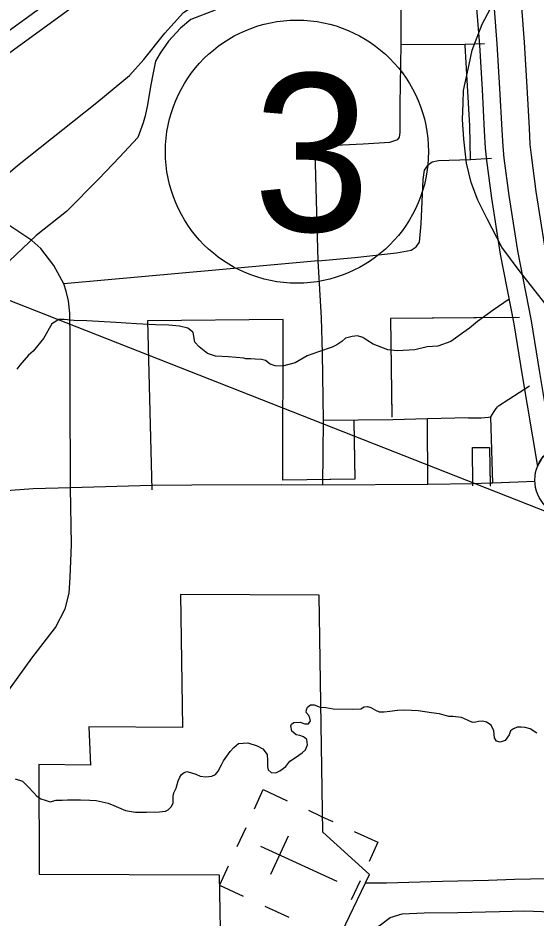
# Model space of a CAD drawing. Extents: x 22866 to 28196, y 1324810 to 1328105.
# Drawn here: x 25645.9 to 25705, y 1326340.7 to 1326443.3 of the extents above; entities that cross this region are included whole.
import ezdxf

# ---------------------------------------------------------------- set-up
doc = ezdxf.new("R2010")
doc.units = 0
for name, color, linetype in [('Default', 7, 'Continuous'), ('Level 15', 7, 'Continuous'), ('Level 19', 7, 'Continuous'), ('Level 24', 7, 'Continuous'), ('Level 33', 7, 'Continuous'), ('Level 34', 7, 'Continuous'), ('Level 35', 7, 'Continuous'), ('Level 40', 7, 'Continuous'), ('Level 57', 7, 'Continuous'), ('Level 6', 7, 'Continuous'), ('Page Text', 7, 'Continuous')]:
    doc.layers.add(name, color=color, linetype=linetype)

msp = doc.modelspace()

# ---------------------------------------------------------------- linework, layer by layer
at = {"layer": 'Default'}
msp.add_circle((25677.71, 1326428.08), 15.01, dxfattribs=at)
at = {"layer": 'Level 15'}
for points in [[(25697.94, 1326447.76), (25698.53, 1326440.23), (25698.83, 1326435.16), (25699.09, 1326430.45), (25699.2, 1326428.49), (25699.34, 1326427.08), (25699.9, 1326422.79), (25700.92, 1326416.4), (25702.48, 1326408.44), (25703.41, 1326402.55), (25705.15, 1326392.16), (25705.7, 1326393.12), (25706.12, 1326393.62), (25706.87, 1326394.21)], [(25706.87, 1326394.21), (25705.42, 1326402.88), (25704.49, 1326408.8), (25702.92, 1326416.75), (25701.92, 1326423.08), (25701.37, 1326427.32), (25701.23, 1326428.65), (25701.13, 1326430.57), (25700.86, 1326435.27), (25700.57, 1326440.37), (25699.98, 1326447.89)], [(25712.25, 1326393.35), (25711.41, 1326394.06), (25710.73, 1326394.44), (25709.95, 1326394.72), (25708.5, 1326403.37), (25707.57, 1326409.34), (25706, 1326417.3), (25705.01, 1326423.53), (25704.47, 1326427.68), (25704.34, 1326428.89), (25704.24, 1326430.74), (25703.98, 1326435.45), (25703.68, 1326440.58), (25703.09, 1326448.08)]]:
    msp.add_lwpolyline(points, dxfattribs=at)
at = {"layer": 'Level 19'}
for points in [[(25689.19, 1326474.34), (25685.69, 1326471.79), (25676.4, 1326464.93), (25668.88, 1326459.39), (25657.97, 1326451.43), (25650.43, 1326445.91), (25645.15, 1326442.07), (25637.88, 1326436.76), (25631.43, 1326431.97), (25625.61, 1326427.98), (25620.18, 1326424.02), (25617.45, 1326422), (25613.16, 1326418.97), (25608.74, 1326415.67), (25604.9, 1326412.57), (25602.79, 1326410.81), (25598.16, 1326406.69), (25593.1, 1326401.97), (25587.24, 1326396.18), (25583.03, 1326391.52)], [(25584.55, 1326390.15), (25588.72, 1326394.77), (25594.51, 1326400.5), (25599.54, 1326405.18), (25604.12, 1326409.27), (25606.2, 1326410.99), (25610, 1326414.06), (25614.36, 1326417.32), (25618.64, 1326420.35), (25621.39, 1326422.38), (25626.79, 1326426.32), (25632.62, 1326430.31), (25639.09, 1326435.12), (25646.36, 1326440.43), (25651.63, 1326444.26), (25659.18, 1326449.78), (25670.08, 1326457.75), (25677.61, 1326463.29), (25686.91, 1326470.14), (25690.39, 1326472.7)]]:
    msp.add_lwpolyline(points, dxfattribs=at)
at = {"layer": 'Level 24'}
msp.add_circle((25709.06, 1326390.62), 4.2, dxfattribs=at)
at = {"layer": 'Level 33'}
for points in [[(25641.41, 1326421.8), (25642.04, 1326423.06), (25642.73, 1326423.86), (25645.8, 1326426.49), (25654.88, 1326433.69), (25658.6, 1326436.77), (25660.24, 1326438.6), (25662.61, 1326441.59), (25664.76, 1326443.97), (25667.46, 1326445.76), (25671.73, 1326448.1), (25674.18, 1326450.96), (25677.17, 1326455.06), (25678.16, 1326456.26), (25678.71, 1326456.63), (25679.18, 1326456.37), (25680.9, 1326453.2)], [(25689.6, 1326440.32), (25689.6, 1326444.33), (25689.35, 1326450.58), (25689.49, 1326447.14)], [(25679.78, 1326428.08), (25679.8, 1326428.7), (25685.27, 1326428.97), (25688.29, 1326429.18), (25689.22, 1326429.45), (25689.42, 1326429.73), (25689.49, 1326430.28), (25689.49, 1326433.44), (25689.6, 1326440.32)], [(25689.6, 1326440.32), (25696.9, 1326440.35)], [(25697.53, 1326427.19), (25697.45, 1326431.03), (25697.12, 1326436.23), (25696.9, 1326440.19), (25696.9, 1326440.35), (25699.12, 1326440.4)], [(25680.14, 1326415.62), (25679.78, 1326428.08)], [(25689.05, 1326416.53), (25690.74, 1326416.84), (25691.32, 1326417.21), (25691.7, 1326417.76), (25691.87, 1326419.86), (25692.11, 1326424.92), (25692.28, 1326425.95), (25692.73, 1326426.6), (25693.14, 1326426.91), (25693.86, 1326427.08), (25697.53, 1326427.19)], [(25697.53, 1326427.19), (25699.92, 1326427.32)], [(25651.09, 1326413.02), (25649.97, 1326415.09), (25648.46, 1326417.05), (25647.43, 1326417.94), (25644.95, 1326419.63), (25641.41, 1326421.8), (25638.91, 1326423.17)], [(25680.14, 1326415.62), (25668.82, 1326414.6), (25651.09, 1326413.02)], [(25680.14, 1326415.62), (25684.31, 1326416.01)], [(25680.66, 1326390.03), (25680.74, 1326397.43), (25680.62, 1326405.09), (25680.52, 1326409.12), (25680.14, 1326415.62)], [(25651.86, 1326389.75), (25651.83, 1326400.96), (25651.83, 1326406.76), (25651.79, 1326409.64), (25651.62, 1326411.06), (25651.38, 1326412.16), (25651.09, 1326413.02)], [(25704.24, 1326401.32), (25700.7, 1326399.04), (25700.65, 1326399.01)], [(25697.29, 1326397.7), (25698.73, 1326397.73), (25699.56, 1326397.78), (25699.84, 1326397.84), (25700.2, 1326398.45), (25700.43, 1326398.79), (25700.65, 1326399.01)], [(25700.06, 1326390.25), (25699.84, 1326397.84)], [(25692.62, 1326397.59), (25688.64, 1326397.5)], [(25697.29, 1326397.7), (25692.62, 1326397.59)], [(25692.65, 1326390.13), (25692.62, 1326397.59)], [(25634.75, 1326353.2), (25638.29, 1326358.05), (25643.42, 1326364.76), (25647.46, 1326370.32), (25650.16, 1326373.79), (25651.25, 1326375.94), (25651.7, 1326377.73), (25651.84, 1326379.52), (25651.99, 1326383.28), (25651.86, 1326389.75)], [(25651.86, 1326389.75), (25647.61, 1326389.61), (25645.06, 1326389.43), (25642.91, 1326389.25), (25640.67, 1326389.15)], [(25661.14, 1326389.99), (25651.86, 1326389.75)], [(25697.8, 1326390.2), (25692.65, 1326390.13), (25680.66, 1326390.03), (25675.99, 1326390.06), (25665.7, 1326390.03), (25661.14, 1326389.99)], [(25699.77, 1326390.25), (25697.8, 1326390.2)], [(25704.86, 1326390.45), (25700.06, 1326390.25), (25699.77, 1326390.25)], [(25685.48, 1326344.66), (25687.91, 1326344.69), (25694.32, 1326344.87), (25699.58, 1326344.99), (25702.54, 1326345.08), (25709.86, 1326345.26)], [(25684.81, 1326334.32), (25684.32, 1326334.65), (25684.18, 1326335), (25684.11, 1326335.67), (25684.28, 1326336.23), (25685.55, 1326337.92), (25687.09, 1326339.78), (25688.36, 1326340.73), (25689.73, 1326341.15), (25692.22, 1326341.26), (25696.08, 1326341.29), (25700.82, 1326341.4), (25703.7, 1326341.47), (25705.7, 1326341.4), (25707, 1326341.29), (25707.67, 1326340.83), (25708.65, 1326339.92), (25709.14, 1326339.18), (25709.42, 1326338.48), (25709.45, 1326337.66)]]:
    msp.add_lwpolyline(points, dxfattribs=at)
at = {"layer": 'Level 34'}
for points in [[(25684.31, 1326416.01), (25689.05, 1326416.53)], [(25688.64, 1326397.5), (25680.74, 1326397.43)]]:
    msp.add_lwpolyline(points, dxfattribs=at)
at = {"layer": 'Level 35'}
for points in [[(25668.37, 1326444.2), (25665.6, 1326443.15), (25664.4, 1326442.16), (25663.04, 1326440.69), (25662.1, 1326439.33), (25661.57, 1326438.39), (25661.31, 1326437.08), (25661, 1326435.51), (25660.63, 1326433.42), (25660.37, 1326432.16), (25660.16, 1326431.38), (25659.54, 1326429.7)], [(25659.54, 1326429.7), (25657.45, 1326427.45), (25655.1, 1326424.99), (25651.39, 1326421.27), (25647.94, 1326418.5), (25646.37, 1326417.03), (25644.91, 1326415.62), (25643.81, 1326414.37), (25642.87, 1326413.84), (25641.93, 1326413.79), (25641.09, 1326413.42), (25640.62, 1326412.85), (25640.52, 1326412.43), (25640.88, 1326411.8), (25641.72, 1326411.59), (25642.24, 1326411.02), (25642.35, 1326410.18), (25642.29, 1326409.03), (25641.88, 1326407.93), (25640.99, 1326406.67), (25639.79, 1326405.73), (25638.27, 1326405), (25637.44, 1326404.66)], [(25701.93, 1326411.27), (25700.11, 1326409.98)], [(25700.11, 1326409.98), (25698.31, 1326408.71), (25697.4, 1326407.93), (25697.01, 1326407.67), (25695.26, 1326406.44), (25693.79, 1326405.91), (25692.56, 1326405.81), (25691.18, 1326405.49), (25689.17, 1326405.36), (25688.09, 1326405.49), (25686.39, 1326406.12), (25685.69, 1326406.57), (25685.22, 1326406.88), (25684.62, 1326407.06), (25683.99, 1326406.99), (25683.26, 1326406.8), (25682.84, 1326406.41), (25682.24, 1326406.04), (25681.72, 1326405.76), (25680.15, 1326405.23), (25678.87, 1326404.79), (25677.51, 1326404), (25676.07, 1326403.61), (25675.21, 1326403.66), (25674.66, 1326403.85)], [(25671.65, 1326404.51), (25669.89, 1326404.66), (25668.4, 1326404.76), (25667.51, 1326405.05), (25666.54, 1326405.81), (25666.04, 1326406.36), (25665.86, 1326407.46), (25665.78, 1326407.54), (25665.26, 1326407.95), (25664.29, 1326408.16), (25663.09, 1326408.29), (25661.57, 1326408.32), (25659.38, 1326408.45), (25657.05, 1326408.58), (25653.73, 1326408.77), (25652.24, 1326408.82), (25651.14, 1326408.95), (25650.52, 1326408.95), (25649.73, 1326408.43), (25648.77, 1326406.75), (25647.59, 1326405.31), (25647.05, 1326404.87), (25646.06, 1326403.72), (25645.74, 1326403.27)], [(25674.66, 1326403.85), (25674.12, 1326404.27), (25673.65, 1326404.37), (25672.92, 1326404.42), (25672.45, 1326404.45), (25671.87, 1326404.45), (25671.65, 1326404.51)], [(25674.43, 1326357.56), (25674.77, 1326357.27), (25675.29, 1326357.24), (25675.76, 1326357.45), (25676.44, 1326357.95), (25676.89, 1326358.55), (25677.54, 1326358.99), (25678.3, 1326359.52), (25678.69, 1326359.86), (25678.9, 1326360.43), (25678.82, 1326361.01), (25678.45, 1326361.35), (25678.04, 1326361.48), (25677.62, 1326361.56), (25677.12, 1326361.98), (25677.02, 1326362.58), (25677.09, 1326362.79), (25677.36, 1326362.97), (25678.09, 1326363), (25678.61, 1326362.81), (25679.03, 1326362.81), (25679.24, 1326363.15), (25679.19, 1326363.47), (25679.08, 1326363.76), (25678.77, 1326364.12), (25678.79, 1326364.41), (25678.92, 1326364.7), (25679.24, 1326364.99), (25679.68, 1326364.99), (25680.36, 1326364.72), (25680.99, 1326364.67), (25681.85, 1326364.54)], [(25681.85, 1326364.54), (25683.99, 1326364.48), (25685.01, 1326364.54), (25685.38, 1326364.77), (25685.74, 1326364.8), (25686.13, 1326364.67), (25686.68, 1326364.38), (25687.1, 1326364.2), (25687.65, 1326364.17), (25688.3, 1326364.25), (25689.17, 1326364.38), (25690.03, 1326364.41), (25691.54, 1326364.35), (25693.06, 1326364.12), (25693.95, 1326363.99), (25694.99, 1326363.7), (25695.49, 1326363.67), (25696.46, 1326363.57), (25697.14, 1326363.28), (25697.69, 1326362.99)], [(25705.07, 1326361.74), (25704.32, 1326362.23), (25703.74, 1326362.39), (25703.3, 1326362.44), (25702.83, 1326362.42), (25702.43, 1326362.26), (25702.07, 1326362.02), (25701.91, 1326361.55), (25701.49, 1326360.9), (25700.89, 1326360.74), (25700.47, 1326360.82), (25700.24, 1326361.21), (25700.19, 1326362.02), (25699.87, 1326362.65), (25699.35, 1326363.02), (25698.88, 1326363.12), (25698.41, 1326363.07), (25697.96, 1326362.96), (25697.69, 1326362.99)], [(25651.52, 1326354.14), (25653, 1326354.16), (25654.07, 1326354.09), (25654.78, 1326354.06), (25656.16, 1326353.75), (25656.82, 1326353.48), (25658.12, 1326352.94), (25659.27, 1326352.73), (25660.55, 1326352.75), (25662.02, 1326352.78), (25662.7, 1326352.86), (25663.01, 1326353.01), (25663.4, 1326353.38), (25663.56, 1326353.82), (25663.56, 1326354.56), (25663.67, 1326354.95), (25663.93, 1326355.47), (25664.14, 1326356.31), (25664.34, 1326356.73), (25664.53, 1326357.02), (25664.84, 1326357.25), (25665.13, 1326357.36), (25665.55, 1326357.28), (25666.15, 1326357.07), (25666.67, 1326356.86), (25667.32, 1326356.78), (25668, 1326356.86), (25668.42, 1326357.04), (25668.71, 1326357.41), (25669.1, 1326358.14), (25669.31, 1326358.59), (25670.1, 1326359.66), (25670.49, 1326360.1), (25671.04, 1326360.57)], [(25671.04, 1326360.57), (25672.1, 1326360.64), (25673.17, 1326360.3), (25673.8, 1326359.96), (25674.32, 1326359.31), (25674.35, 1326358.6), (25674.35, 1326357.9), (25674.43, 1326357.56)], [(25645.53, 1326356.55), (25646.37, 1326356.26), (25647.07, 1326355.6), (25647.62, 1326355), (25648.01, 1326354.58), (25648.48, 1326354.27), (25648.95, 1326354.11), (25649.53, 1326353.93), (25650.24, 1326354.09), (25650.89, 1326354.11), (25651.52, 1326354.14)]]:
    msp.add_lwpolyline(points, dxfattribs=at)
at = {"layer": 'Level 40'}
msp.add_lwpolyline([(25710.7, 1326403.45), (25709.98, 1326405.14), (25709.48, 1326406.02), (25708.41, 1326407.74), (25706.58, 1326410.07), (25703.07, 1326414.54), (25701.08, 1326417.18), (25699.4, 1326420.4), (25698.37, 1326422.54), (25697.61, 1326424.56), (25697.07, 1326426.78), (25696.77, 1326429.49), (25696.62, 1326431.75), (25696.69, 1326433.62), (25696.73, 1326435.04), (25697.38, 1326438.02), (25697.72, 1326439.67), (25698.83, 1326442.61), (25700.43, 1326445.66), (25701.85, 1326448.07), (25704.14, 1326451.24), (25706.27, 1326454.15)], dxfattribs=at)
at = {"layer": 'Level 57'}
for p, q in [((25680.4, 1326352.3), (25679.06, 1326352.92)), ((25680.4, 1326352.3), (25681.79, 1326351.67)), ((25671.86, 1326350.95), (25670.86, 1326348.77)), ((25674.72, 1326345.67), (25676.73, 1326350.05)), ((25673.54, 1326348.85), (25682.26, 1326344.85)), ((25677.9, 1326346.85), (25677.9, 1326346.85)), ((25677.9, 1326346.85), (25677.9, 1326346.85)), ((25683.95, 1326342.77), (25684.95, 1326344.95)), ((25674.05, 1326342.01), (25676.78, 1326340.76))]:
    msp.add_line(p, q, dxfattribs=at)
for points in [[(25672.86, 1326353.12), (25673.86, 1326355.31), (25676.58, 1326354.05)], [(25684.22, 1326350.55), (25686.95, 1326349.3), (25685.95, 1326347.12)], [(25669.85, 1326346.58), (25668.85, 1326344.4), (25671.58, 1326343.15)]]:
    msp.add_lwpolyline(points, dxfattribs=at)
at = {"layer": 'Level 6'}
for points in [[(25703.09, 1326409.18), (25688.38, 1326409.04), (25688.52, 1326397.78)], [(25702.64, 1326409.17), (25688.38, 1326409.04), (25688.52, 1326397.89)], [(25684.18, 1326397.37), (25684.3, 1326390.71), (25676.11, 1326390.62), (25676.15, 1326408.92), (25660.64, 1326408.77), (25661.16, 1326389.5)], [(25684.18, 1326397.3), (25684.3, 1326390.71), (25681.46, 1326390.68)], [(25697.8, 1326389.97), (25697.76, 1326394.35), (25699.7, 1326394.33), (25699.77, 1326390), (25699.84, 1326390)], [(25697.8, 1326389.97), (25697.76, 1326394.35), (25699.7, 1326394.33), (25699.77, 1326390.02)], [(25661.16, 1326389.5), (25661.16, 1326389.5)]]:
    msp.add_lwpolyline(points, dxfattribs=at)
msp.add_lwpolyline([(25681, 1326335.25), (25685.99, 1326345.62), (25680.65, 1326350.45), (25680.25, 1326377.48), (25664.4, 1326377.55), (25664.63, 1326362.39), (25653.97, 1326362.48), (25654.14, 1326358.11), (25648.26, 1326358.19), (25648.3, 1326345.65), (25668.82, 1326345.58), (25669.02, 1326335.25)], close=True, dxfattribs=at)
at = {"layer": 'Page Text'}
msp.add_lwpolyline([(25620.91, 1326420.53), (26211.65, 1326188.26)], dxfattribs=at)

# ---------------------------------------------------------------- texts
at = {"layer": 'Default'}
msp.add_text('3', height=18, dxfattribs=at).set_placement((25672.69, 1326418.99))

doc.saveas('drawing.dxf')
